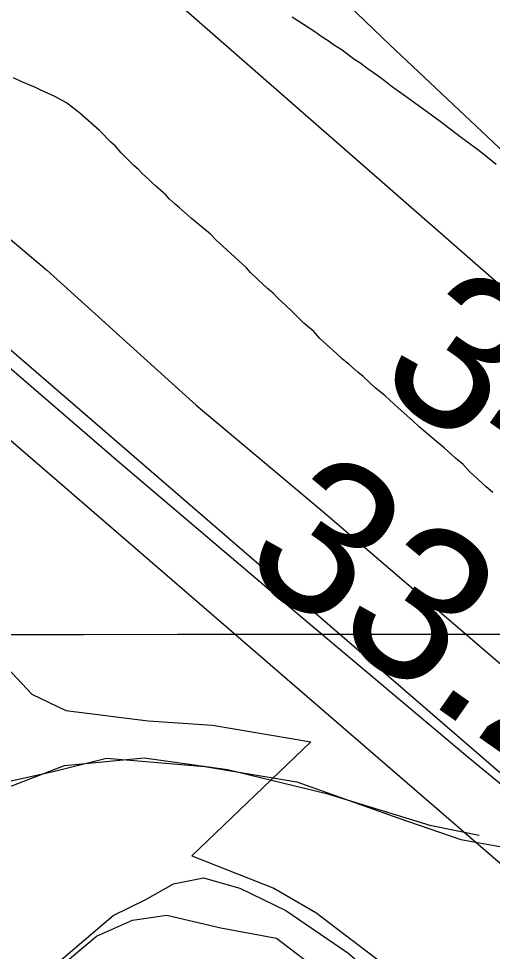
# Model space of a CAD drawing. Extents: x 3297772 to 3335630, y 634068 to 659439.
# Drawn here: x 3314957.5 to 3315164.2, y 648410.3 to 648817.2 of the extents above; entities that cross this region are included whole.
import ezdxf

# ---------------------------------------------------------------- set-up
doc = ezdxf.new("R2010")
doc.units = 0
for name, color, linetype in [('V-FLOD-BASE', 7, 'Continuous'), ('V-GRID-MAJR', 7, 'Continuous'), ('V-LEVE-TOET', 7, 'Continuous'), ('V-RIVR-EDGE', 7, 'Continuous'), ('V-RIVR-RANG', 7, 'Continuous'), ('V-ROAD-CNTR', 7, 'Continuous'), ('V-SITE-VEGE', 7, 'Continuous'), ('V-SURV-LINE', 7, 'Continuous'), ('V-TOPO-MAJR', 7, 'Continuous'), ('V-TOPO-MINR', 7, 'Continuous'), ('V-TOPO-SHOR', 7, 'Continuous')]:
    doc.layers.add(name, color=color, linetype=linetype)

msp = doc.modelspace()

# ---------------------------------------------------------------- linework, layer by layer
at = {"layer": 'V-FLOD-BASE'}
msp.add_lwpolyline([(3315261.441, 648474.598), (3315232.034, 648469.552), (3315209.537, 648463.609), (3315197.437, 648463.666), (3315186.222, 648468.041), (3315153.509, 648494.988), (3315081.201, 648555.828), (3315001.148, 648623.617), (3314924.543, 648689.6630000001)], dxfattribs=at)
at = {"layer": 'V-GRID-MAJR'}
msp.add_spline([(3301875.511, 648538.54), (3307136.054, 648541.983), (3312396.597, 648546.191), (3317657.139, 648551.165), (3322917.681, 648556.903), (3328178.222, 648563.407), (3333438.761, 648570.676), (3333438.762, 648570.676)], degree=3, dxfattribs=at)
at = {"layer": 'V-LEVE-TOET'}
msp.add_line((3315084.938, 648501.687), (3315032.995, 648451.976), dxfattribs=at)
for points in [[(3314917.06, 648751.926), (3314969.568, 648707.599), (3315034.971, 648648.5210000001), (3315090.9250000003, 648601.587), (3315182.163, 648523.372), (3315218.325, 648494.681), (3315232.988, 648488.562), (3315245.968, 648491.957), (3315262.4, 648494.4720000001), (3315280.578, 648500.434)], [(3314945.773, 648540.911), (3314963.213, 648522.421), (3314978.08, 648515.339), (3315013.991, 648510.789), (3315042.029, 648508.902), (3315084.938, 648501.687)], [(3315032.995, 648451.976), (3315068.862, 648437.784), (3315087.216, 648427.179), (3315123.021, 648399.84), (3315161.427, 648367.23), (3315235.6040000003, 648299.392), (3315341.217, 648207.742), (3315445.97, 648119.602), (3315565.565, 648019.123), (3315635.416, 647963.577)]]:
    msp.add_lwpolyline(points, dxfattribs=at)
at = {"layer": 'V-RIVR-EDGE'}
msp.add_spline([(3314761.96448585, 649274.130060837), (3314790.411133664, 649247.3746582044), (3314813.7500724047, 649224.652922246), (3314842.1940085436, 649196.8008799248), (3314862.2484515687, 649176.2805583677), (3314886.6804144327, 649152.0939244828), (3314900.1712893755, 649138.1697111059), (3314917.6795609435, 649122.7733686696), (3314932.6299104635, 649107.7489000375), (3314956.322645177, 649080.2741548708), (3314980.0289382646, 649058.2826081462), (3315004.467228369, 649036.654800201), (3315016.497724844, 649023.4652955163), (3315033.989726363, 649001.4891149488), (3315053.679526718, 648981.3352438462), (3315075.9164024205, 648956.4229401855), (3315089.0444424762, 648943.5962703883), (3315090.4957820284, 648939.2060960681), (3315095.228905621, 648931.5178676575), (3315116.0162495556, 648911.7268314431), (3315165.624826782, 648868.8349543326), (3315188.6117773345, 648851.5973207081), (3315212.702598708, 648837.2813479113), (3315236.052384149, 648818.9461707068), (3315259.0321035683, 648798.7841645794), (3315272.165566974, 648788.150774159), (3315288.955399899, 648777.8738913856), (3315298.453283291, 648775.2915642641), (3315308.313097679, 648771.2461469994), (3315320.359864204, 648764.6364804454), (3315332.0365647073, 648756.1999849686), (3315345.5446135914, 648749.2211562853), (3315365.989008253, 648738.5696880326), (3315396.287793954, 648721.6795231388), (3315420.0221076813, 648711.019919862), (3315449.5979352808, 648697.4214818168), (3315476.257525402, 648687.1201939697), (3315490.873964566, 648684.8907589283), (3315496.7209017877, 648684.1452035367), (3315504.0200824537, 648679.3750203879), (3315514.6028549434, 648672.0378762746), (3315516.783479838, 648666.9148010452), (3315520.7710480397, 648653.379635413), (3315526.951895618, 648639.8390464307), (3315536.790016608, 648627.0205116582), (3315542.9907498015, 648621.5219470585), (3315546.6453115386, 648621.1473615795), (3315552.4877293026, 648618.5740733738), (3315560.149744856, 648612.7063466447), (3315568.537430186, 648604.6435327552), (3315578.019947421, 648595.8469140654), (3315592.980239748, 648584.8434576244), (3315611.6005171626, 648575.6586950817), (3315624.381088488, 648570.1438604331), (3315634.973803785, 648566.8277285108), (3315640.814413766, 648563.5233471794), (3315648.4881799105, 648562.4077257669), (3315656.1664655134, 648563.119837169), (3315662.382564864, 648563.8355641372), (3315671.14845124, 648560.889498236), (3315676.254352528, 648556.1247384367), (3315679.170590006, 648552.827588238), (3315684.286434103, 648552.08384063), (3315687.939188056, 648550.9781620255), (3315695.9414412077, 648534.8742276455), (3315725.4024745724, 648474.8513761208), (3315731.9488687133, 648461.3098832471), (3315736.6874156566, 648455.8149342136), (3315746.5345755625, 648446.6518650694), (3315756.7490898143, 648438.218985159), (3315765.491475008, 648425.7687086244), (3315772.760827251, 648408.9354889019), (3315789.524447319, 648388.057755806), (3315803.7229142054, 648364.6275240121), (3315814.279473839, 648346.6895295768), (3315829.9527814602, 648328.3733340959), (3315850.7374137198, 648307.4856581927), (3315869.69160149, 648285.5058620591), (3315901.781060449, 648253.623768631), (3315937.5205616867, 648219.53935691), (3315960.4903382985, 648195.3563385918), (3315980.91213567, 648175.5662062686), (3315989.3142832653, 648173.3521373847), (3316000.626341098, 648165.2820923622), (3316008.6511915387, 648158.3168220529), (3316031.6372382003, 648140.7136418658), (3316054.6259965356, 648124.2071013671), (3316085.2858093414, 648105.4882997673), (3316118.495409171, 648083.1077052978), (3316140.027404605, 648068.7980597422), (3316157.190919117, 648061.8101921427), (3316170.337940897, 648056.6600001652), (3316187.1241582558, 648044.9209311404), (3316195.522690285, 648041.2446760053), (3316205.384312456, 648037.9303518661), (3316215.242319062, 648033.153841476), (3316238.6065667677, 648020.6674092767), (3316243.7142758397, 648016.6337426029), (3316255.0236219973, 648007.4670578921), (3316268.8963135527, 648000.121778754), (3316287.8758102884, 647988.3772863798), (3316303.580754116, 647982.8552205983), (3316316.7295836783, 647978.4361217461), (3316339.3726810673, 647969.9725095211), (3316356.1688412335, 647962.2544526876), (3316375.515692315, 647951.2401495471), (3316396.319306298, 647938.0289514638), (3316428.44401703, 647920.4031739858), (3316474.0659299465, 647891.4120090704), (3316489.396288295, 647882.235381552), (3316507.651923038, 647873.4170694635), (3316517.5081218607, 647867.9094659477), (3316537.95161263, 647856.8924511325), (3316563.5055241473, 647842.9384093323), (3316578.832266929, 647832.2995955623), (3316609.4956953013, 647815.0429802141), (3316632.859039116, 647802.1910014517), (3316646.721787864, 647790.8247101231), (3316669.340480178, 647772.4913407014), (3316682.109300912, 647762.2244007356), (3316696.3484429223, 647755.2437642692), (3316758.7547654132, 647713.7824372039), (3316797.8122063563, 647691.0218339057), (3316819.709748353, 647676.7112844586), (3316836.8633200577, 647665.7024046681), (3316864.97334584, 647650.6453959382), (3316895.638581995, 647634.1198737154), (3316912.4266071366, 647623.1118978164), (3316940.8985639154, 647606.5917989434), (3316996.7485494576, 647574.6509525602), (3317044.5664534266, 647546.751003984), (3317079.24004729, 647525.097887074), (3317111.3620463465, 647506.3754699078), (3317148.228919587, 647484.716929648), (3317188.380288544, 647460.8569749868), (3317213.9224494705, 647442.1508278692), (3317231.4397599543, 647430.4099510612), (3317255.1668425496, 647416.825975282), (3317274.1391081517, 647402.157110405), (3317293.12041267, 647391.1437111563), (3317310.2848310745, 647384.5213901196), (3317333.6526943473, 647373.4971441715), (3317372.7092313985, 647350.3709943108), (3317404.0983295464, 647330.9192918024), (3317490.9800016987, 647282.8175658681), (3317527.8477788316, 647261.5245721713), (3317547.19282213, 647249.779175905), (3317572.3811870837, 647235.8260379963), (3317600.8612788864, 647222.5958581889), (3317628.97220856, 647207.9043960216), (3317656.709456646, 647189.9239186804), (3317738.1043147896, 647140.3735648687), (3317755.2678293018, 647133.3856972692), (3317770.24529557, 647129.3276255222), (3317784.8508880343, 647122.7116317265), (3317816.974694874, 647104.7203076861), (3317840.710816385, 647094.7917975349), (3317860.063994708, 647086.3363203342), (3317887.4420234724, 647070.9155728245), (3317915.1855988, 647055.4939214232), (3317952.066934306, 647039.6841261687), (3317972.883202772, 647031.5905799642), (3318008.2987364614, 647014.3222140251), (3318036.7770204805, 647000.3609410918), (3318074.38221798, 646981.6249655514), (3318112.3484425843, 646961.0603533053), (3318142.645420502, 646943.4390952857), (3318179.164825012, 646929.0923901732), (3318205.0960336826, 646919.8895497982), (3318226.2724253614, 646909.6018203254), (3318257.666946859, 646892.3433971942), (3318275.557035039, 646883.525988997), (3318288.3412219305, 646879.4733405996), (3318295.6503454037, 646878.7241696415), (3318317.193187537, 646868.80108284), (3318334.3449514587, 646857.0611099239), (3318347.8421536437, 646845.6957224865), (3318357.3309981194, 646839.4579297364), (3318416.468191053, 646806.4123086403), (3318459.175674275, 646781.4493870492), (3318477.063954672, 646771.9008857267), (3318502.981604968, 646757.214846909), (3318529.997702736, 646743.2571895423), (3318562.129644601, 646728.5557845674), (3318605.9464219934, 646708.7078031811), (3318643.9280127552, 646694.3574825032), (3318672.780882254, 646684.0507713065), (3318689.950724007, 646679.6217296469), (3318708.95101025, 646676.2848082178), (3318727.2093566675, 646668.5631358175), (3318754.961970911, 646656.7969500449), (3318823.6051822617, 646624.4589208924), (3318845.875501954, 646613.0718400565), (3318855.7326046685, 646607.9297831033), (3318871.057539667, 646596.5598762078), (3318891.868384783, 646586.2730506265), (3318910.492277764, 646578.5504743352), (3318938.61043857, 646566.7833846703), (3318967.100473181, 646557.5742170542), (3318997.781979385, 646547.6285329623), (3319022.2528095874, 646539.1604012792), (3319054.3937903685, 646528.1144619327), (3319074.84360838, 646519.656273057), (3319089.457335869, 646516.3301983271), (3319112.4668837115, 646508.2312287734), (3319131.820965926, 646500.1412981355), (3319166.879991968, 646486.5293017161), (3319188.428257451, 646478.7994942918), (3319196.4693779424, 646478.4140621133), (3319208.5233755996, 646474.7287680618), (3319216.1917183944, 646471.4198672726), (3319227.878361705, 646467.0043839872), (3319243.950659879, 646462.2125074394), (3319256.730327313, 646456.3321262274), (3319262.1972557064, 646449.7387297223), (3319272.419904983, 646444.5957688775), (3319289.2196807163, 646438.3398982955), (3319307.111576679, 646430.2535832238), (3319322.0754845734, 646420.7123130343), (3319337.3995156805, 646408.9768595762), (3319358.2013218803, 646395.0345683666), (3319379.006743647, 646382.5544634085), (3319389.601266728, 646379.969424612), (3319400.558624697, 646376.2868422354), (3319407.489547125, 646370.4209232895), (3319419.8991485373, 646362.7137131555), (3319436.3297621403, 646354.9965602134), (3319463.3530910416, 646343.9632753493), (3319503.523441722, 646327.7797985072), (3319544.4375400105, 646316.712165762), (3319579.5065088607, 646307.1211815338), (3319606.1724262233, 646299.3787196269), (3319635.0298151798, 646290.8997412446), (3319681.429823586, 646280.9151898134), (3319730.750588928, 646269.4612209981), (3319772.7667502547, 646260.5841559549), (3319801.26491989, 646254.6649074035), (3319808.941397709, 646254.6459256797), (3319821.727392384, 646251.3243704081), (3319836.341119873, 646247.998295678), (3319850.9575590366, 646245.7688606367), (3319868.1373435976, 646245.3608311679), (3319890.79399936, 646242.3804173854), (3319906.8672014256, 646237.9540874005), (3319922.2056947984, 646232.0673789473), (3319930.976100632, 646230.9490458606), (3319937.924197, 646232.0285116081), (3319943.771134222, 646231.2829562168), (3319960.570909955, 646225.0270856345), (3319978.8373913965, 646220.5953323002), (3319994.548662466, 646217.6320924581), (3320020.119747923, 646210.6234353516), (3320049.7091338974, 646202.5081957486), (3320078.207303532, 646196.5889471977), (3320106.709088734, 646192.1318848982), (3320126.8042068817, 646188.0611586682), (3320144.340499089, 646183.9967596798), (3320162.9689115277, 646178.1019162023), (3320179.773206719, 646173.6737784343), (3320196.5874447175, 646173.2666528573), (3320205.3560427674, 646171.4172266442), (3320223.256073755, 646166.6208306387), (3320274.7547523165, 646148.9471469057), (3320298.8618437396, 646141.2110122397), (3320341.5964437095, 646127.2144875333), (3320376.2953465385, 646115.7966743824), (3320397.4780654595, 646108.0677708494), (3320422.6772771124, 646098.5011916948), (3320444.9512123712, 646088.5762971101), (3320487.3048996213, 646068.3663847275), (3320513.953643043, 646053.6785381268), (3320559.9438141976, 646025.7831090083), (3320596.072363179, 646001.2020040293), (3320629.6493173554, 645979.5515987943), (3320649.715510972, 645963.7833825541), (3320673.076143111, 645949.8347641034), (3320682.9260146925, 645941.7683346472), (3320711.0224820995, 645921.228127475)], degree=3, dxfattribs=at)
at = {"layer": 'V-ROAD-CNTR'}
for points in [[(3314524.956912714, 648170.9546313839), (3314865.296232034, 648436.6920999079), (3314910.012142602, 648464.225044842), (3314936.701089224, 648478.828015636), (3314954.857052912, 648484.8330036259), (3314972.5480175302, 648488.686995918), (3314995.8719708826, 648494.5349842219), (3315038.7708850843, 648490.918991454), (3315078.829804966, 648484.2270048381), (3315122.9597167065, 648468.540036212), (3315150.470661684, 648459.0960551), (3315177.140608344, 648454.2980646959), (3315199.9395627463, 648454.4680643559), (3315292.771377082, 648482.3890085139), (3315419.490123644, 648517.2339388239)], [(3314525.961910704, 648170.1746329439), (3314852.874256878, 648427.2061188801), (3314911.752139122, 648465.3040426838), (3314941.1910802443, 648477.42601844), (3314977.5580075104, 648491.279990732), (3315012.191938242, 648494.742983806), (3315048.55786551, 648489.547994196), (3315091.850778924, 648479.1580149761), (3315136.875688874, 648465.3040426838), (3315158.395645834, 648460.969051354)], [(3314270.4354217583, 647816.720339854), (3314571.686819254, 648066.5598401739), (3314645.809671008, 648132.052709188), (3314782.737397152, 648241.538490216), (3314991.3879798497, 648416.85113959), (3315007.1319483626, 648423.819125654), (3315022.2089182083, 648425.988121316), (3315045.7418711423, 648420.502132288), (3315070.0118226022, 648416.0381412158), (3315090.2027822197, 648400.5381722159), (3315256.5694494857, 648253.3244666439), (3315332.8762968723, 648187.0865991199), (3315544.765873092, 648003.2999666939), (3315608.307746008, 647952.9500673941)]]:
    msp.add_lwpolyline(points, dxfattribs=at)
at = {"layer": 'V-SITE-VEGE'}
for points in [[(3315076.75, 648818.011), (3315086.657, 648811.535), (3315089.958, 648809.18), (3315092.483, 648807.611), (3315094.8140000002, 648805.846), (3315098.699, 648803.491), (3315103.745, 648799.569), (3315106.272, 648797.998), (3315109.961, 648795.254), (3315114.233, 648792.311), (3315117.145, 648790.152)], [(3315164.419, 648610.481), (3315161.507, 648612.834), (3315154.3310000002, 648619.492), (3315151.423, 648622.6240000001), (3315148.123, 648625.366), (3315143.079, 648629.872), (3315139.7800000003, 648632.616), (3315132.2120000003, 648639.082), (3315129.495, 648641.627), (3315123.093, 648647.308), (3315117.467, 648652.594), (3315115.1380000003, 648654.554), (3315113.002, 648656.123), (3315107.765, 648661.018), (3315105.437, 648662.98), (3315101.75, 648666.308), (3315098.838, 648668.661), (3315096.122, 648671.012), (3315091.8540000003, 648674.928), (3315088.944, 648677.67), (3315086.231, 648680.605), (3315081.965, 648684.328), (3315076.728, 648689.6140000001), (3315074.0100000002, 648691.965), (3315070.713, 648695.096), (3315068.5810000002, 648697.4450000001), (3315066.058, 648699.405), (3315061.79, 648703.321), (3315058.685, 648706.455), (3315056.944, 648708.41), (3315043.362, 648720.752), (3315041.23, 648723.099), (3315032.884, 648729.957), (3315027.646, 648734.66), (3315025.704, 648736.228), (3315023.183, 648738.577), (3315021.633, 648740.337), (3315017.365, 648744.06), (3315015.6180000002, 648745.627), (3315014.0670000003, 648747.193), (3315011.35, 648749.545), (3315009.799, 648751.306), (3315007.86, 648752.873), (3315002.236, 648758.55), (3314999.719, 648761.486), (3314997.775, 648763.248), (3314992.735, 648768.337), (3314984.197, 648775.976), (3314978.375, 648780.486), (3314973.3200000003, 648783.236), (3314967.1, 648785.995), (3314964.7660000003, 648787.174), (3314958.933, 648789.54), (3314955.241, 648791.309)], [(3315117.145, 648790.152), (3315120.057, 648787.801), (3315127.631, 648782.505), (3315135.008, 648777.014), (3315140.8340000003, 648772.8960000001), (3315150.734, 648765.2490000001), (3315158.308, 648759.758), (3315165.879, 648753.681)]]:
    msp.add_lwpolyline(points, dxfattribs=at)
at = {"layer": 'V-SURV-LINE'}
for points in [[(3314856.0049317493, 648757.2301666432), (3315693.315068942, 648034.1769930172)], [(3315673.700806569, 648011.4771957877), (3314836.390425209, 648734.5305802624)]]:
    msp.add_lwpolyline(points, dxfattribs=at)
at = {"layer": 'V-TOPO-MAJR'}
msp.add_lwpolyline([(3314848.2946092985, 649076.1632833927), (3314979.2644893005, 648943.4240696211), (3315025.562960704, 648897.0869062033), (3315072.244346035, 648851.1437370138), (3315119.5001022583, 648805.7915591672), (3315167.1387724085, 648760.8333755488), (3315236.69844197, 648696.0101727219), (3315249.9027483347, 648683.823677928), (3315263.184611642, 648671.7231424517), (3315276.582810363, 648659.7515459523), (3315290.058566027, 648647.8659087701), (3315382.4954632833, 648567.1273284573), (3315442.7308079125, 648515.5269328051), (3315503.6095492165, 648464.7125961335), (3315565.4533855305, 648415.0773479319), (3315627.9406185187, 648366.2281587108), (3315875.9949443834, 648176.1241094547), (3315906.3649065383, 648153.302974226), (3315937.0147282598, 648130.8719470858), (3315968.084339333, 648109.0260820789), (3315999.433809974, 648087.570325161), (3316676.739819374, 647633.3881292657)], dxfattribs=at)
at = {"layer": 'V-TOPO-MINR'}
msp.add_lwpolyline([(3314763.4713600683, 649054.2879596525), (3315193.661474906, 648678.1441643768), (3315216.6808809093, 648658.0945724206), (3315239.7513144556, 648638.1040987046), (3315262.8982893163, 648618.2023023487), (3315286.0962917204, 648598.3596242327), (3315309.240687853, 648578.4567155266), (3315332.2626032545, 648558.4144059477), (3315355.1007975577, 648538.1629950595), (3315377.8165111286, 648517.7721832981), (3315385.5251890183, 648510.7887386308), (3315407.340997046, 648488.6675146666), (3315427.3208750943, 648465.1554013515)], dxfattribs=at)
at = {"layer": 'V-TOPO-SHOR'}
msp.add_lwpolyline([(3314878.139, 648324.752), (3314973.169, 648404.057), (3314998.6890000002, 648425.848), (3315012.744, 648432.7930000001), (3315025.049, 648439.746), (3315038.207, 648442.312), (3315053.96, 648437.855), (3315074.074, 648428.1190000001), (3315101.154, 648409.585), (3315161.386, 648358.4670000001), (3315223.344, 648302.081), (3315306.272, 648231.573), (3315384.825, 648162.84), (3315434.5810000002, 648120.534), (3315492.204, 648073.809), (3315545.454, 648028.859), (3315597.829, 647984.791), (3315630.116, 647954.839), (3315651.069, 647938.086)], dxfattribs=at)

# ---------------------------------------------------------------- texts
at = {"layer": 'V-RIVR-RANG'}
for s, p in [('34.1', (3315111.880024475, 648658.2260476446)), ('33.2', (3315052.785384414, 648577.5277839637))]:
    msp.add_text(s, height=66.99999999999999, rotation=324.99832571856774, dxfattribs=at).set_placement(p)

doc.saveas('drawing.dxf')
